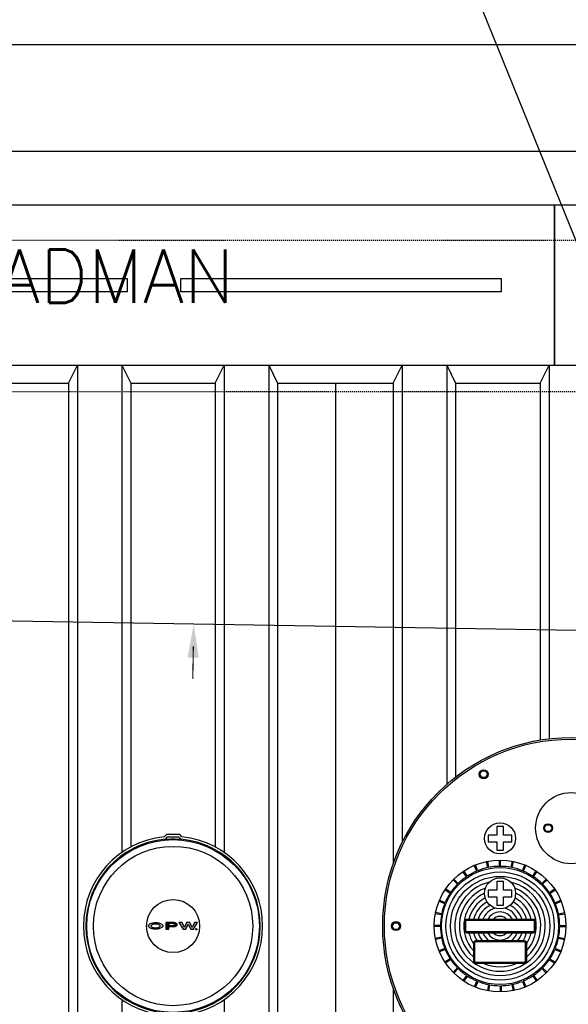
# Model space of a CAD drawing. Extents: x -169 to 6736, y -208 to 3022.
# Tile 635 of 656: x 5986 to 6048, y 1470 to 1581. Entities that reach past the tile are written whole.
import ezdxf
from ezdxf.enums import TextEntityAlignment as Align

# ---------------------------------------------------------------- set-up
doc = ezdxf.new("R2010")
doc.units = 0
doc.header["$MEASUREMENT"] = 0
doc.header["$PDSIZE"] = 1
doc.linetypes.add('HIDDEN3', pattern=[0.1875, 0.125, -0.0625])
doc.linetypes.add('VAPOR', pattern=[0.375, 0.25, -0.125])
doc.layers.get('0').update_dxf_attribs({"color": 255, "linetype": 'CONTINUOUS'})
doc.layers.get('DEFPOINTS').update_dxf_attribs({"linetype": 'CONTINUOUS'})
for name, color, linetype in [('DIM', 3, 'CONTINUOUS'), ('MULTI-PORT-MANHOLE', 2, 'CONTINUOUS'), ('MULTI-PORT-MANHOLE-HATCH', 252, 'CONTINUOUS'), ('PIPING-PRODUCT-PREMIUM', 5, 'CONTINUOUS'), ('PIPING-VAPOR', 3, 'VAPOR'), ('TANK-ANCHOR', 4, 'CONTINUOUS'), ('TANK-MANHOLE-COVER-18', 2, 'CONTINUOUS'), ('TANK-MANHOLE-COVER-HATCH-18', 7, 'CONTINUOUS'), ('TANK-SLAB', 6, 'CONTINUOUS'), ('TANK-SLOPE', 3, 'CONTINUOUS'), ('TANK-UST', 5, 'CONTINUOUS'), ('TANK-UST-RIB', 7, 'CONTINUOUS'), ('TEXT', 3, 'CONTINUOUS')]:
    doc.layers.add(name, color=color, linetype=linetype)
doc.styles.add('SIMPLEX', font='simplex')
doc.dimstyles.new('DIM64', dxfattribs={"dimscale": 64, "dimtxt": 0.09375, "dimasz": 0.09375, "dimexe": 0.0625, "dimexo": 0.0625, "dimgap": 0.046875, "dimtad": 1, "dimdec": 4, "dimzin": 3, "dimdsep": 46, "dimlunit": 4, "dimtxsty": 'SIMPLEX', "dimcen": 0, "dimclrd": 256, "dimclre": 256, "dimclrt": 256, "dimadec": 0, "dimazin": 0, "dimtfac": 1, "dimtdec": 4, "dimtmove": 0, "dimatfit": 3, "dimfxl": 1, "dimfrac": 2, "dimtolj": 1, "dimtzin": 0, "dimarcsym": 0})

# ---------------------------------------------------------------- blocks, each defined once
blk = doc.blocks.new('*D89')
at = {"layer": 'DEFPOINTS', "color": 0, "transparency": 16777216}
for p in [(6443.91, 1626.52), (5827.15, 1578.02), (6443.91, 1578.02)]:
    blk.add_point(p, dxfattribs=at)
at = {"layer": 'DIM', "lineweight": -2, "transparency": 16777216}
for p, q in [((5827.15, 1582.02), (5827.15, 1630.52)), ((6443.91, 1582.02), (6443.91, 1630.52)), ((5833.15, 1626.52), (6437.91, 1626.52))]:
    blk.add_line(p, q, dxfattribs=at)
at = {"layer": 'DIM', "transparency": 16777216}
for points in [[(5833.15, 1627.52), (5833.15, 1625.52), (5827.15, 1626.52)], [(6437.91, 1627.52), (6437.91, 1625.52), (6443.91, 1626.52)]]:
    blk.add_solid(points, dxfattribs=at)
at = {"layer": 'DIM', "transparency": 16777216, "insert": (6135.53, 1634.09), "char_height": 6, "attachment_point": 5, "style": 'SIMPLEX'}
blk.add_mtext('\\A1;51\'-4 3/4" (F.V. TANK SLAB)', dxfattribs=at)

msp = doc.modelspace()

# ---------------------------------------------------------------- hatches: boundary and pattern name
at = {"layer": 'TANK-MANHOLE-COVER-HATCH-18', "linetype": 'Continuous'}
h = msp.add_hatch(color=256, dxfattribs=at)
h.paths.add_polyline_path([(6002.37672, 1479.23085), (6002.31085, 1479.272), (6002.23263, 1479.30903), (6002.14343, 1479.34057), (6002.04601, 1479.36663), (6001.94172, 1479.38582), (6001.83332, 1479.39815), (6001.7208, 1479.40362), (6001.60829, 1479.40085), (6001.49852, 1479.3926), (6001.39149, 1479.37611), (6001.28996, 1479.35414), (6001.19666, 1479.32531), (6001.11296, 1479.29099), (6001.04162, 1479.25119), (6000.98125, 1479.20727), (6000.93598, 1479.16061), (6000.91231, 1479.12355), (6000.89483, 1479.0865), (6000.8866, 1479.03436), (6000.89485, 1478.98359), (6000.91818, 1478.93283), (6000.95661, 1478.88481), (6000.99277, 1478.85342), (6001.0417, 1478.81896), (6001.11306, 1478.77918), (6001.19676, 1478.74489), (6001.29007, 1478.71609), (6001.39162, 1478.69279), (6001.49865, 1478.67771), (6001.60842, 1478.66813), (6001.72093, 1478.66678), (6001.83345, 1478.67228), (6001.94185, 1478.68465), (6002.04613, 1478.70388), (6002.14354, 1478.72997), (6002.23273, 1478.76155), (6002.31093, 1478.79861), (6002.37679, 1478.83978), (6002.42892, 1478.88507), (6002.46733, 1478.93311), (6002.49065, 1478.98388), (6002.49887, 1479.03465), (6002.49063, 1479.08679), (6002.4673, 1479.13618), (6002.42887, 1479.1842)])
h.paths.add_polyline_path([(6002.14073, 1479.12515), (6002.16406, 1479.08124), (6002.1723, 1479.03459), (6002.16408, 1478.98931), (6002.14076, 1478.9454), (6002.10098, 1478.90422), (6002.04747, 1478.86717), (6001.98161, 1478.8356), (6001.90615, 1478.81226), (6001.82382, 1478.7944), (6001.73738, 1478.78616), (6001.64819, 1478.78614), (6001.56174, 1478.79436), (6001.47941, 1478.81218), (6001.40394, 1478.83549), (6001.33807, 1478.86704), (6001.28592, 1478.90408), (6001.24612, 1478.94523), (6001.22142, 1478.98914), (6001.21318, 1479.03442), (6001.2214, 1479.08107), (6001.24609, 1479.12499), (6001.28587, 1479.16616), (6001.33801, 1479.20321), (6001.40387, 1479.23341), (6001.47933, 1479.25813), (6001.56166, 1479.27461), (6001.6481, 1479.28286), (6001.73729, 1479.28287), (6001.82374, 1479.27465), (6001.90607, 1479.2582), (6001.98154, 1479.23352), (6002.04741, 1479.20334), (6002.10093, 1479.1663)], flags=16)
h = msp.add_hatch(color=256, dxfattribs=at)
h.paths.add_polyline_path([(6003.8984, 1479.36971), (6003.82156, 1479.3889), (6003.73923, 1479.39986), (6003.65415, 1479.40396), (6002.84459, 1479.40382), (6002.84472, 1478.66698), (6003.18913, 1478.66704), (6003.18908, 1478.95107), (6003.65424, 1478.95116), (6003.73931, 1478.95529), (6003.82163, 1478.96628), (6003.89847, 1478.98413), (6003.96707, 1479.01022), (6004.0247, 1479.04041), (6004.06997, 1479.0761), (6004.10015, 1479.11589), (6004.11661, 1479.15706), (6004.1166, 1479.19823), (6004.10013, 1479.23939), (6004.06994, 1479.2778), (6004.02465, 1479.31347), (6003.96701, 1479.34502)])
h.paths.add_polyline_path([(6003.18902, 1479.28862), (6003.65418, 1479.2887), (6003.71318, 1479.2846), (6003.76807, 1479.27363), (6003.81472, 1479.2558), (6003.85177, 1479.23248), (6003.87373, 1479.20642), (6003.88197, 1479.1776), (6003.87374, 1479.14879), (6003.85179, 1479.12134), (6003.81475, 1479.09801), (6003.7681, 1479.08153), (6003.71322, 1479.06917), (6003.65422, 1479.06642), (6003.18906, 1479.06633)], flags=16)
for points in [[(6004.67091, 1479.40415), (6004.31004, 1479.40408), (6004.77807, 1478.66733), (6005.08543, 1478.66738), (6005.36113, 1479.22726), (6005.63704, 1478.66748), (6005.9444, 1478.66754), (6006.41217, 1479.40446), (6006.05129, 1479.4044), (6005.7948, 1478.84314), (6005.54085, 1479.4043), (6005.18135, 1479.40424), (6004.92761, 1478.84299)], [(6006.18178, 1478.66346, 1), (6006.33271, 1478.66349, 1)]]:
    msp.add_hatch(color=256, dxfattribs=at).paths.add_polyline_path(points)

# ---------------------------------------------------------------- linework, layer by layer
msp.add_line((6735.70973, -141.46719), (5482.68298, 2955.53672))
at = {"layer": 'MULTI-PORT-MANHOLE', "color": 1}
for p, q in [((6037.78152, 1485.18683), (6037.51244, 1485.83646)), ((6037.89701, 1485.23466), (6037.62792, 1485.88429)), ((6039.03532, 1485.57997), (6038.89814, 1486.26961)), ((6039.15792, 1485.60435), (6039.02074, 1486.294)), ((6040.34172, 1485.72095), (6040.34172, 1486.4241)), ((6040.46672, 1485.72095), (6040.46672, 1486.4241)), ((6041.65053, 1485.60435), (6041.78771, 1486.294)), ((6041.77313, 1485.57997), (6041.91031, 1486.26961)), ((6042.91144, 1485.23466), (6043.18052, 1485.88429)), ((6043.02692, 1485.18683), (6043.29601, 1485.83646)), ((6036.62852, 1484.55664), (6036.23786, 1485.14129)), ((6036.73245, 1484.62609), (6036.3418, 1485.21074)), ((6044.076, 1484.62609), (6044.46665, 1485.21074)), ((6044.17993, 1484.55664), (6044.57058, 1485.14129)), ((6035.62061, 1483.71362), (6035.1234, 1484.21083)), ((6035.70899, 1483.80201), (6035.21179, 1484.29921)), ((6045.09945, 1483.80201), (6045.59666, 1484.29921)), ((6045.18784, 1483.71362), (6045.68505, 1484.21083)), ((6034.79653, 1482.69017), (6034.21188, 1483.08082)), ((6034.86597, 1482.7941), (6034.28132, 1483.18475)), ((6045.94247, 1482.7941), (6046.52712, 1483.18475)), ((6046.01192, 1482.69017), (6046.59657, 1483.08082)), ((6034.18795, 1481.52561), (6033.53832, 1481.79469)), ((6034.23579, 1481.64109), (6033.58616, 1481.91018)), ((6046.57266, 1481.64109), (6047.22229, 1481.91018)), ((6046.6205, 1481.52561), (6047.27013, 1481.79469)), ((6033.81826, 1480.2647), (6033.12862, 1480.40187)), ((6033.84265, 1480.38729), (6033.15301, 1480.52447)), ((6046.9658, 1480.38729), (6047.65544, 1480.52447)), ((6046.99019, 1480.2647), (6047.67983, 1480.40187)), ((6033.70167, 1479.08089), (6032.99851, 1479.08089)), ((6033.70167, 1478.95589), (6032.99851, 1478.95589)), ((6047.10678, 1479.08089), (6047.80993, 1479.08089)), ((6047.10678, 1478.95589), (6047.80993, 1478.95589)), ((6033.81826, 1477.77209), (6033.12862, 1477.63491)), ((6033.84265, 1477.64949), (6033.15301, 1477.51231)), ((6046.9658, 1477.64949), (6047.65544, 1477.51231)), ((6046.99019, 1477.77209), (6047.67983, 1477.63491)), ((6034.18795, 1476.51118), (6033.53832, 1476.24209)), ((6034.23579, 1476.39569), (6033.58616, 1476.12661)), ((6046.57266, 1476.39569), (6047.22229, 1476.12661)), ((6046.6205, 1476.51118), (6047.27013, 1476.24209)), ((6034.79653, 1475.34662), (6034.21188, 1474.95597)), ((6034.86597, 1475.24268), (6034.28132, 1474.85203)), ((6045.94247, 1475.24268), (6046.52712, 1474.85203)), ((6046.01192, 1475.34662), (6046.59657, 1474.95597)), ((6035.62061, 1474.32316), (6035.1234, 1473.82596)), ((6035.70899, 1474.23477), (6035.21179, 1473.73757)), ((6036.62852, 1473.48014), (6036.23786, 1472.89549)), ((6036.73245, 1473.4107), (6036.3418, 1472.82605)), ((6044.076, 1473.4107), (6044.46665, 1472.82605)), ((6044.17993, 1473.48014), (6044.57058, 1472.89549)), ((6045.09945, 1474.23477), (6045.59666, 1473.73757)), ((6045.18784, 1474.32316), (6045.68505, 1473.82596)), ((6037.78152, 1472.84995), (6037.51244, 1472.20033)), ((6037.89701, 1472.80212), (6037.62792, 1472.15249)), ((6039.11201, 1472.45682), (6038.97483, 1471.76717)), ((6039.23461, 1472.43243), (6039.09743, 1471.74279)), ((6040.41841, 1472.31583), (6040.41841, 1471.61268)), ((6040.54341, 1472.31583), (6040.54341, 1471.61268)), ((6041.72722, 1472.43243), (6041.8644, 1471.74279)), ((6041.84982, 1472.45682), (6041.98699, 1471.76717)), ((6042.91144, 1472.80212), (6043.18052, 1472.15249)), ((6043.02692, 1472.84995), (6043.29601, 1472.20033))]:
    msp.add_line(p, q, dxfattribs=at)
for points in [[(6038.99349, 1496.06827), (6038.77698, 1495.69327), (6038.34397, 1495.69327), (6038.12746, 1496.06827), (6038.34397, 1496.44327), (6038.77698, 1496.44327)], [(6046.02515, 1490.39339), (6046.24166, 1490.01839), (6046.02515, 1489.64339), (6045.59214, 1489.64339), (6045.37563, 1490.01839), (6045.59214, 1490.39339)], [(6028.93323, 1479.39339), (6029.14974, 1479.01839), (6028.93323, 1478.64339), (6028.50022, 1478.64339), (6028.28371, 1479.01839), (6028.50022, 1479.39339)]]:
    msp.add_lwpolyline(points, close=True, dxfattribs=at)
at = {"layer": 'MULTI-PORT-MANHOLE', "color": 2}
for points in [[(6040.77922, 1487.53584), (6040.77922, 1488.49035), (6041.73373, 1488.49035), (6041.73373, 1489.24035), (6040.77922, 1489.24035), (6040.77922, 1490.19485), (6040.02922, 1490.19485), (6040.02922, 1489.24035), (6039.07472, 1489.24035), (6039.07472, 1488.49035), (6040.02922, 1488.49035), (6040.02922, 1487.53584)], [(6040.77922, 1481.36006), (6040.77922, 1482.31457), (6041.73373, 1482.31457), (6041.73373, 1483.06457), (6040.77922, 1483.06457), (6040.77922, 1484.01907), (6040.02922, 1484.01907), (6040.02922, 1483.06457), (6039.07472, 1483.06457), (6039.07472, 1482.31457), (6040.02922, 1482.31457), (6040.02922, 1481.36006)]]:
    msp.add_lwpolyline(points, close=True, dxfattribs=at)
for points in [[(6044.40422, 1479.51839, 0.414213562), (6044.15422, 1479.76839), (6036.65422, 1479.76839, 0.414213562), (6036.40422, 1479.51839), (6036.40422, 1478.51839, 0.414213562), (6036.65422, 1478.26839), (6044.15422, 1478.26839, 0.414213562), (6044.40422, 1478.51839)], [(6043.40422, 1477.1005, 0.414213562), (6043.15422, 1477.3505), (6037.65422, 1477.3505, 0.414213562), (6037.40422, 1477.1005), (6037.40422, 1475.1005, 0.414213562), (6037.65422, 1474.8505), (6043.15422, 1474.8505, 0.414213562), (6043.40422, 1475.1005)]]:
    msp.add_lwpolyline(points, format="xyb", close=True, dxfattribs=at)
at = {"layer": 'MULTI-PORT-MANHOLE', "color": 1}
for points in [[(6044.27922, 1479.51839, 0.414213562), (6044.15422, 1479.64339), (6036.65422, 1479.64339, 0.414213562), (6036.52922, 1479.51839), (6036.52922, 1478.51839, 0.414213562), (6036.65422, 1478.39339), (6044.15422, 1478.39339, 0.414213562), (6044.27922, 1478.51839)], [(6043.27922, 1477.1005, 0.414213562), (6043.15422, 1477.2255), (6037.65422, 1477.2255, 0.414213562), (6037.52922, 1477.1005), (6037.52922, 1475.1005, 0.414213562), (6037.65422, 1474.9755), (6043.15422, 1474.9755, 0.414213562), (6043.27922, 1475.1005)]]:
    msp.add_lwpolyline(points, format="xyb", close=True, dxfattribs=at)
at = {"layer": 'MULTI-PORT-MANHOLE', "color": 4}
msp.add_circle((6048.40422, 1479.01839), 21.1875, dxfattribs=at)
at = {"layer": 'MULTI-PORT-MANHOLE', "color": 1}
msp.add_circle((6048.40422, 1479.01839), 21, dxfattribs=at)
at = {"layer": 'MULTI-PORT-MANHOLE', "color": 2}
for centre, radius in [((6038.56047, 1496.06827), 0.5), ((6048.40422, 1490.01839), 4), ((6040.40422, 1488.86535), 1.75), ((6045.80864, 1490.01839), 0.5), ((6040.40422, 1479.01839), 7.40597), ((6040.40422, 1479.01839), 6.57785), ((6040.40422, 1482.68957), 1.75), ((6028.71672, 1479.01839), 0.5)]:
    msp.add_circle(centre, radius, dxfattribs=at)
at = {"layer": 'MULTI-PORT-MANHOLE', "color": 1}
for start, end in [(101.7842562, 111.9657438), (90.5342562, 100.7157438), (79.2842562, 89.4657438), (68.0342562, 78.2157438), (124.2842562, 134.4657438), (113.0342562, 123.2157438), (56.7842562, 66.9657438), (45.5342562, 55.7157438), (135.5342562, 145.7157438), (34.2842562, 44.4657438), (146.7842562, 156.9657438), (23.0342562, 33.2157438), (158.0342562, 168.2157438), (11.7842562, 21.9657438), (169.2842562, 179.4657438), (0.5342562, 10.7157438), (180.5342562, 190.7157438), (349.2842562, 359.4657438), (191.7842562, 201.9657438), (338.0342562, 348.2157438), (203.0342562, 213.2157438), (326.7842562, 336.9657438), (214.2842562, 224.4657438), (315.5342562, 325.7157438), (225.5342562, 235.7157438), (236.7842562, 246.9657438), (293.0342562, 303.2157438), (304.2842562, 314.4657438), (248.0342562, 258.2157438), (259.2842562, 269.4657438), (270.5342562, 280.7157438), (281.7842562, 291.9657438)]:
    msp.add_arc((6040.40422, 1479.01839), 6.70285, start, end, dxfattribs=at)
at = {"layer": 'MULTI-PORT-MANHOLE-HATCH'}
for radius in [6.07785, 5.57785]:
    msp.add_circle((6040.40422, 1479.01839), radius, dxfattribs=at)
for radius, start, end in [(5.07785, 103.8486311, 76.1513689), (4.57785, 111.0377279, 229.0553475), (4.07785, 115.4128434, 222.6351195), (4.57785, 310.9446525, 68.9622721), (4.07785, 317.3648805, 64.5871566), (3.57785, 117.9015552, 167.8997293), (3.07785, 118.3502958, 165.8963552), (2.57785, 115.6634916, 163.0857418), (2.57785, 16.9142582, 64.3365084), (3.07785, 14.1036448, 61.6497042), (3.57785, 12.1002707, 62.0984448), (2.07785, 105.0573843, 158.8414329), (1.57785, 28.3808902, 151.6191098), (1.07785, 44.0934426, 135.9065574), (2.07785, 21.1585671, 74.9426157), (3.57785, 192.1002707, 213.0187034), (3.07785, 194.1036448, 212.8132572), (2.57785, 196.9142582, 220.316564), (2.07785, 201.1585671, 233.3889609), (1.57785, 208.3808902, 331.6191098), (1.07785, 224.0934426, 315.9065574), (2.07785, 306.6110391, 338.8414329), (2.57785, 319.683436, 343.0857418), (3.07785, 327.1867428, 345.8963552), (3.57785, 326.9812966, 347.8997293), (4.57785, 245.5673762, 294.4326238)]:
    msp.add_arc((6040.40422, 1479.01839), radius, start, end, dxfattribs=at)
at = {"layer": 'PIPING-PRODUCT-PREMIUM'}
msp.add_line((6188.65499, 1566.01839), (5827.15422, 1566.01839), dxfattribs=at)
at = {"layer": 'PIPING-VAPOR', "ltscale": 0.5}
msp.add_line((6173.15422, 1556.01839), (5827.15422, 1556.01839), dxfattribs=at)
at = {"layer": 'TANK-ANCHOR'}
for points in [[(6046.51007, 1560.01839), (5872.51007, 1560.01839), (5872.51007, 1542.01839), (6046.51007, 1542.01839)], [(6220.51007, 1560.01839), (6046.51007, 1560.01839), (6046.51007, 1542.01839), (6220.51007, 1542.01839)]]:
    msp.add_lwpolyline(points, close=True, dxfattribs=at)
at = {"layer": 'TANK-ANCHOR', "color": 7}
for points in [[(5962.51007, 1550.26839), (5962.51007, 1551.76839), (5998.51007, 1551.76839), (5998.51007, 1550.26839)], [(6004.51007, 1550.26839), (6004.51007, 1551.76839), (6040.51007, 1551.76839), (6040.51007, 1550.26839)]]:
    msp.add_lwpolyline(points, close=True, dxfattribs=at)
at = {"layer": 'TANK-MANHOLE-COVER-18', "color": 4, "linetype": 'Continuous'}
msp.add_lwpolyline([(6004.35628, 1489.30549), (6002.94709, 1489.30523, 0.196009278), (6002.90339, 1489.28741), (6002.6471, 1489.0367, 0.904675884), (6002.65071, 1468.99972), (6002.90709, 1468.7491, 0.196009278), (6002.95079, 1468.73129), (6004.35999, 1468.73155, 0.196009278), (6004.40368, 1468.74937), (6004.65982, 1468.99993, 0.904814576), (6004.65621, 1489.03721), (6004.39998, 1489.28768, 0.196009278)], format="xyb", close=True, dxfattribs=at)
at = {"layer": 'TANK-MANHOLE-COVER-18', "color": 1, "linetype": 'Continuous'}
for points in [[(6002.82172, 1488.73049), (6002.7935, 1488.79203), (6003.03496, 1489.03357), (6004.26989, 1489.03379), (6004.51143, 1488.79234), (6004.482, 1488.7309, 0.042658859)], [(6004.55204, 1469.2625, 0.912362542), (6004.54853, 1488.7746), (6004.51231, 1488.69934, 0.044356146), (6002.79132, 1488.69891), (6002.75641, 1488.77428, 0.912362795), (6002.75992, 1469.26218), (6002.7948, 1469.33756, 0.044356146), (6004.51579, 1469.33775)]]:
    msp.add_lwpolyline(points, format="xyb", close=True, dxfattribs=at)
at = {"layer": 'TANK-MANHOLE-COVER-18', "color": 2, "linetype": 'Continuous'}
for radius in [9.70655, 8.9505, 2.98304]:
    msp.add_circle((6003.65422, 1479.01839), radius, dxfattribs=at)
at = {"layer": 'TANK-MANHOLE-COVER-HATCH-18', "linetype": 'Continuous'}
for points in [[(6002.49887, 1479.03465), (6002.49065, 1478.98388), (6002.46733, 1478.93311), (6002.42892, 1478.88507), (6002.37679, 1478.83978), (6002.31093, 1478.79861), (6002.23273, 1478.76155), (6002.14354, 1478.72997), (6002.04613, 1478.70388), (6001.94185, 1478.68465), (6001.83345, 1478.67228), (6001.72093, 1478.66678), (6001.60842, 1478.66813), (6001.49865, 1478.67771), (6001.39162, 1478.69279), (6001.29007, 1478.71609), (6001.19676, 1478.74489), (6001.11306, 1478.77918), (6001.0417, 1478.81896), (6000.99277, 1478.85342), (6000.95661, 1478.88481), (6000.91818, 1478.93283), (6000.89485, 1478.98359), (6000.8866, 1479.03436), (6000.89483, 1479.0865), (6000.91231, 1479.12355), (6000.93598, 1479.16061), (6000.98125, 1479.20727), (6001.04162, 1479.25119), (6001.11296, 1479.29099), (6001.19666, 1479.32531), (6001.28996, 1479.35414), (6001.39149, 1479.37611), (6001.49852, 1479.3926), (6001.60829, 1479.40085), (6001.7208, 1479.40362), (6001.83332, 1479.39815), (6001.94172, 1479.38582), (6002.04601, 1479.36663), (6002.14343, 1479.34057), (6002.23263, 1479.30903), (6002.31085, 1479.272), (6002.37672, 1479.23085), (6002.42887, 1479.1842), (6002.4673, 1479.13618), (6002.49063, 1479.08679)], [(6001.98154, 1479.23352), (6002.04741, 1479.20334), (6002.10093, 1479.1663), (6002.14073, 1479.12515), (6002.16406, 1479.08124), (6002.1723, 1479.03459), (6002.16408, 1478.98931), (6002.14076, 1478.9454), (6002.10098, 1478.90422), (6002.04747, 1478.86717), (6001.98161, 1478.8356), (6001.90615, 1478.81226), (6001.82382, 1478.7944), (6001.73738, 1478.78616), (6001.64819, 1478.78614), (6001.56174, 1478.79436), (6001.47941, 1478.81218), (6001.40394, 1478.83549), (6001.33807, 1478.86704), (6001.28592, 1478.90408), (6001.24612, 1478.94523), (6001.22142, 1478.98914), (6001.21318, 1479.03442), (6001.2214, 1479.08107), (6001.24609, 1479.12499), (6001.28587, 1479.16616), (6001.33801, 1479.20321), (6001.40387, 1479.23341), (6001.47933, 1479.25813), (6001.56166, 1479.27461), (6001.6481, 1479.28286), (6001.73729, 1479.28287), (6001.82374, 1479.27465), (6001.90607, 1479.2582)], [(6003.8984, 1479.36971), (6003.82156, 1479.3889), (6003.73923, 1479.39986), (6003.65415, 1479.40396), (6002.84459, 1479.40382), (6002.84472, 1478.66698), (6003.18913, 1478.66704), (6003.18908, 1478.95107), (6003.65424, 1478.95116), (6003.73931, 1478.95529), (6003.82163, 1478.96628), (6003.89847, 1478.98413), (6003.96707, 1479.01022), (6004.0247, 1479.04041), (6004.06997, 1479.0761), (6004.10015, 1479.11589), (6004.11661, 1479.15706), (6004.1166, 1479.19823), (6004.10013, 1479.23939), (6004.06994, 1479.2778), (6004.02465, 1479.31347), (6003.96701, 1479.34502)], [(6003.76807, 1479.27363), (6003.71318, 1479.2846), (6003.65418, 1479.2887), (6003.18902, 1479.28862), (6003.18906, 1479.06633), (6003.65422, 1479.06642), (6003.71322, 1479.06917), (6003.7681, 1479.08153), (6003.81475, 1479.09801), (6003.85179, 1479.12134), (6003.87374, 1479.14879), (6003.88197, 1479.1776), (6003.87373, 1479.20642), (6003.85177, 1479.23248), (6003.81472, 1479.2558)], [(6004.77807, 1478.66733), (6005.08543, 1478.66738), (6005.36113, 1479.22726), (6005.63704, 1478.66748), (6005.9444, 1478.66754), (6006.41217, 1479.40446), (6006.05129, 1479.4044), (6005.7948, 1478.84314), (6005.54085, 1479.4043), (6005.18135, 1479.40424), (6004.92761, 1478.84299), (6004.67091, 1479.40415), (6004.31004, 1479.40408)]]:
    msp.add_lwpolyline(points, close=True, dxfattribs=at)
msp.add_circle((6006.25725, 1478.66348), 0.07547, dxfattribs=at)
at = {"layer": 'TANK-SLAB'}
msp.add_lwpolyline([(6443.9106, 1218.01839), (6443.9106, 1578.01839), (5827.15422, 1578.01839), (5827.15422, 1218.01839)], close=True, dxfattribs=at)
at = {"layer": 'TANK-SLOPE'}
msp.add_lwpolyline([(5962.98856, 1444.38507), (6048.96407, 1445.83561, 0.983261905), (6048.96466, 1512.20116), (5962.98918, 1513.65324, 1.017023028)], format="xyb", close=True, dxfattribs=at)
at = {"layer": 'TANK-SLOPE', "const_width": 0.125}
msp.add_lwpolyline([(6005.9347, 1510.42756), (6005.87322, 1506.78729)], dxfattribs=at)
at = {"layer": 'TANK-SLOPE'}
msp.add_solid([(6006.5385, 1509.16718), (6005.97692, 1512.9272), (6005.28868, 1509.18829)], dxfattribs=at)
at = {"layer": 'TANK-UST'}
msp.add_lwpolyline([(5982.40422, 1540.01839), (5991.90422, 1540.01839), (5992.90422, 1542.01839), (5997.90422, 1542.01839), (5998.90422, 1540.01839), (6008.40422, 1540.01839), (6009.40422, 1542.01839), (6014.40422, 1542.01839), (6015.40422, 1540.01839), (6028.40422, 1540.01839), (6029.40422, 1542.01839), (6034.40422, 1542.01839), (6035.40422, 1540.01839), (6044.90422, 1540.01839), (6045.90422, 1542.01839), (6050.90422, 1542.01839)], dxfattribs=at)
at = {"layer": 'TANK-UST', "color": 2, "linetype": 'HIDDEN3'}
msp.add_lwpolyline([(5925.90422, 1539.01839), (5921.39167, 1539.01839, 0.9539575), (5921.39167, 1419.01839), (5925.90422, 1419.01839), (6021.15442, 1419.01839), (6120.17377, 1419.01839), (6345.17377, 1419.01839), (6349.66697, 1419.01839, 0.9539575), (6349.66697, 1539.01839), (6345.17377, 1539.01839), (6120.17377, 1539.01839), (6021.15442, 1539.01839)], format="xyb", close=True, dxfattribs=at)
at = {"layer": 'TANK-UST-RIB'}
for p, q in [((5992.90422, 1542.01839), (5992.90422, 1416.01839)), ((5997.90422, 1542.01839), (5997.90422, 1487.28388)), ((6009.40422, 1542.01839), (6009.40422, 1487.28388)), ((6014.40422, 1542.01839), (6014.40422, 1416.01839)), ((6029.40422, 1542.01839), (6029.40422, 1488.39443)), ((6034.40422, 1542.01839), (6034.40422, 1494.92154)), ((6045.90422, 1542.01839), (6045.90422, 1500.05788)), ((5991.90422, 1540.01839), (5991.90422, 1418.01839)), ((5998.90422, 1540.01839), (5998.90422, 1487.89635)), ((6008.40422, 1540.01839), (6008.40422, 1487.89635)), ((6015.40422, 1540.01839), (6015.40422, 1418.01839)), ((6021.90422, 1540.01839), (6021.90422, 1418.01839)), ((6028.40422, 1540.01839), (6028.40422, 1486.01197)), ((6035.40422, 1540.01839), (6035.40422, 1495.74891)), ((6044.90422, 1540.01839), (6044.90422, 1499.91481)), ((6028.40422, 1472.02481), (6028.40422, 1418.01839)), ((5997.90422, 1470.75291), (5997.90422, 1416.01839)), ((6009.40422, 1470.75291), (6009.40422, 1416.01839))]:
    msp.add_line(p, q, dxfattribs=at)

# ---------------------------------------------------------------- texts
at = {"layer": 'TEXT', "style": 'SIMPLEX'}
msp.add_text('18"x8"x14\'-6" DEADMAN', height=6, dxfattribs=at).set_placement((5959.51007, 1552.01839), align=Align.MIDDLE)

# ---------------------------------------------------------------- dimensions: what is measured, and where the dimension line sits
at = {"layer": 'DIM'}
dim = msp.add_linear_dim(base=(6443.9106, 1626.51839), p1=(5827.15422, 1578.01839), p2=(6443.9106, 1578.01839), text='<> (F.V. TANK SLAB)', dimstyle='DIM64', dxfattribs=at)
dim.commit()
dim.dimension.update_dxf_attribs({"geometry": '*D89', "text_midpoint": (6135.53241, 1634.08982)})

doc.saveas('drawing.dxf')
